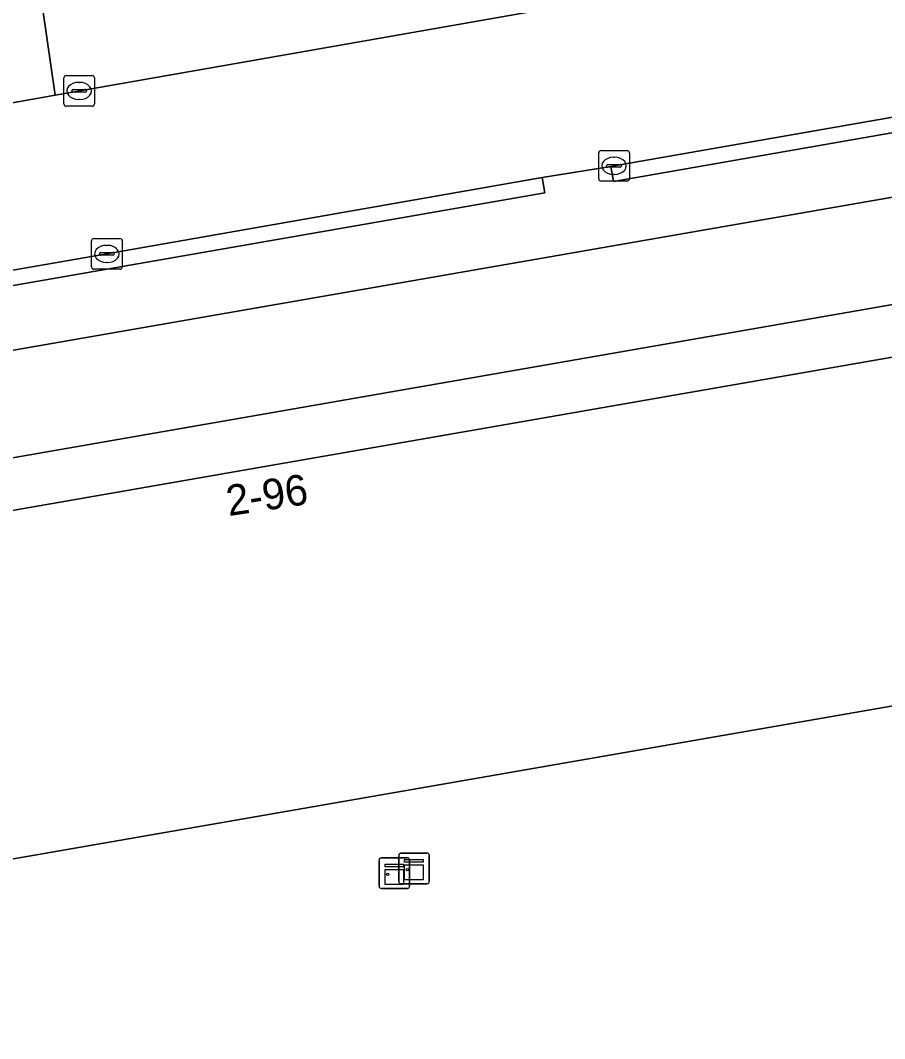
# Model space of a CAD drawing. Extents: x 162879 to 165540, y 384011 to 385181.
# Drawn here: x 164366.01 to 164394.26, y 384928.61 to 384961.9 of the extents above; entities that cross this region are included whole.
import ezdxf

# ---------------------------------------------------------------- set-up
doc = ezdxf.new("R2010")
doc.units = 0
for name, color, linetype in [('IMGEO_Groenvoorziening', 7, 'Continuous'), ('IMGEO_Haag', 7, 'Continuous'), ('IMGEO_Kast', 7, 'Continuous'), ('IMGEO_Kolk', 7, 'Continuous'), ('IMGEO_Pand', 7, 'Continuous'), ('IMGEO_Pand_nummerreeks', 7, 'Continuous'), ('IMGEO_Parkeervlak_open', 7, 'Continuous'), ('IMGEO_Rijbaan_lokaal_open', 7, 'Continuous'), ('IMGEO_Voetpad_open', 7, 'Continuous')]:
    doc.layers.add(name, color=color, linetype=linetype)

msp = doc.modelspace()

# ---------------------------------------------------------------- linework, layer by layer
at = {"layer": 'IMGEO_Groenvoorziening'}
for points in [[(164405.43, 384972.953), (164386.113, 384969.787), (164313.12, 384957.316), (164312.822, 384959.468), (164311.177, 384959.12), (164311.235, 384958.826), (164311.783, 384955.752), (164312.229, 384955.829), (164345.241, 384961.51), (164346.261, 384955.744), (164346.35, 384955.241), (164346.988, 384955.348), (164347.741, 384955.491), (164347.676, 384955.995), (164346.694, 384961.698), (164364.683, 384964.83), (164365.687, 384959.189), (164367.149, 384959.457), (164366.331, 384965.118), (164385.762, 384968.492), (164386.709, 384962.909), (164388.191, 384963.162), (164387.234, 384968.755), (164404.535, 384971.736)], [(164467.132, 384966.15), (164446.716, 384962.145), (164442.258, 384959.687), (164431.338, 384957.031), (164427.733, 384958.924), (164418.708, 384958.06), (164413.79, 384959.457), (164407.984, 384958.459), (164408.469, 384955.043), (164408.764, 384955.094), (164409.059, 384953.421), (164411.011, 384942.36), (164336.268, 384929.356), (164334.073, 384942.077), (164327.87, 384940.992), (164334.997, 384900.103), (164327.736, 384898.783), (164327.779, 384898.632)]]:
    msp.add_lwpolyline(points, dxfattribs=at)
at = {"layer": 'IMGEO_Haag'}
msp.add_lwpolyline([(164405.43, 384972.953), (164386.113, 384969.787), (164313.12, 384957.316), (164312.822, 384959.468), (164311.177, 384959.12), (164311.235, 384958.826), (164311.783, 384955.752), (164312.229, 384955.829), (164345.241, 384961.51), (164346.261, 384955.744), (164346.35, 384955.241), (164346.988, 384955.348), (164347.741, 384955.491), (164347.676, 384955.995), (164346.694, 384961.698), (164364.683, 384964.83), (164365.687, 384959.189), (164367.149, 384959.457), (164366.331, 384965.118), (164385.762, 384968.492), (164386.709, 384962.909), (164388.191, 384963.162), (164387.234, 384968.755), (164404.535, 384971.736)], dxfattribs=at)
at = {"layer": 'IMGEO_Kast'}
for p, q in [((164377.807, 384934.519), (164378.648, 384934.519)), ((164378.648, 384934.519), (164377.807, 384934.519)), ((164378.374, 384933.747), (164378.374, 384934.588)), ((164378.374, 384934.588), (164378.374, 384933.747)), ((164378.449, 384934.672), (164379.29, 384934.672)), ((164379.29, 384934.672), (164378.449, 384934.672)), ((164379.374, 384934.597), (164379.374, 384933.756)), ((164379.374, 384933.756), (164379.374, 384934.597)), ((164377.732, 384933.594), (164377.732, 384934.435)), ((164377.732, 384934.435), (164377.732, 384933.594)), ((164378.732, 384934.444), (164378.732, 384933.603)), ((164378.732, 384933.603), (164378.732, 384934.444)), ((164378.657, 384933.519), (164377.816, 384933.519)), ((164377.816, 384933.519), (164378.657, 384933.519)), ((164379.299, 384933.672), (164378.458, 384933.672)), ((164378.458, 384933.672), (164379.299, 384933.672))]:
    msp.add_line(p, q, dxfattribs=at)
for points in [[(164377.927, 384934.309), (164378.527, 384934.309), (164378.527, 384934.224), (164377.927, 384934.224), (164377.927, 384934.309)], [(164378.569, 384934.462), (164379.169, 384934.462), (164379.169, 384934.377), (164378.569, 384934.377), (164378.569, 384934.462)], [(164378.569, 384934.287), (164379.169, 384934.287), (164379.169, 384933.798), (164378.569, 384933.798), (164378.569, 384934.287)], [(164377.927, 384934.134), (164378.527, 384934.134), (164378.527, 384933.645), (164377.927, 384933.645), (164377.927, 384934.134)]]:
    msp.add_lwpolyline(points, dxfattribs=at)
for centre in [(164378.653, 384934.136), (164378.011, 384933.983)]:
    msp.add_circle(centre, 0.0377, dxfattribs=at)
for centre, start, end in [((164377.81, 384934.441), 92.4484, 184.2845), ((164377.81, 384934.441), 92.4484, 184.2845), ((164378.452, 384934.594), 92.4484, 184.2845), ((164378.452, 384934.594), 92.4484, 184.2845), ((164378.654, 384934.441), 2.4484, 94.2845), ((164378.654, 384934.441), 2.4484, 94.2845), ((164379.296, 384934.594), 2.4484, 94.2845), ((164379.296, 384934.594), 2.4484, 94.2845), ((164377.81, 384933.597), 182.4484, 274.2845), ((164377.81, 384933.597), 182.4484, 274.2845), ((164378.452, 384933.75), 182.4484, 274.2845), ((164378.452, 384933.75), 182.4484, 274.2845), ((164378.654, 384933.597), 272.4484, 4.2845), ((164378.654, 384933.597), 272.4484, 4.2845), ((164379.296, 384933.75), 272.4484, 4.2845), ((164379.296, 384933.75), 272.4484, 4.2845)]:
    msp.add_arc(centre, 0.0779, start, end, dxfattribs=at)
at = {"layer": 'IMGEO_Kolk'}
for p, q in [((164367.429, 384959.167), (164367.429, 384960.019)), ((164367.504, 384960.093), (164368.356, 384960.093)), ((164367.917, 384959.873), (164367.942, 384959.873)), ((164368.43, 384960.019), (164368.43, 384959.167)), ((164367.688, 384959.587), (164367.688, 384959.599)), ((164368.126, 384959.55), (164367.728, 384959.55)), ((164367.731, 384959.636), (164368.129, 384959.636)), ((164368.172, 384959.599), (164368.172, 384959.587)), ((164367.94, 384959.313), (164367.915, 384959.313)), ((164368.356, 384959.093), (164367.504, 384959.093)), ((164384.912, 384956.717), (164384.912, 384957.569)), ((164384.987, 384957.643), (164385.839, 384957.643)), ((164385.913, 384957.569), (164385.913, 384956.717)), ((164385.171, 384957.137), (164385.171, 384957.149)), ((164385.214, 384957.186), (164385.612, 384957.186)), ((164385.4, 384957.423), (164385.425, 384957.423)), ((164385.655, 384957.149), (164385.655, 384957.137)), ((164385.609, 384957.1), (164385.211, 384957.1)), ((164385.423, 384956.863), (164385.398, 384956.863)), ((164385.839, 384956.643), (164384.987, 384956.643)), ((164368.336, 384953.838), (164368.336, 384954.69)), ((164368.411, 384954.764), (164369.263, 384954.764)), ((164368.824, 384954.544), (164368.849, 384954.544)), ((164369.337, 384954.69), (164369.337, 384953.838)), ((164368.595, 384954.258), (164368.595, 384954.27)), ((164369.033, 384954.221), (164368.635, 384954.221)), ((164368.638, 384954.307), (164369.036, 384954.307)), ((164369.079, 384954.27), (164369.079, 384954.258)), ((164368.847, 384953.984), (164368.822, 384953.984)), ((164369.263, 384953.764), (164368.411, 384953.764))]:
    msp.add_line(p, q, dxfattribs=at)
for points in [[(164367.429, 384959.167), (164367.429, 384960.019)], [(164367.504, 384960.093), (164368.356, 384960.093)], [(164368.43, 384960.019), (164368.43, 384959.167)], [(164368.356, 384959.093), (164367.504, 384959.093)], [(164384.912, 384956.717), (164384.912, 384957.569)], [(164384.987, 384957.643), (164385.839, 384957.643)], [(164385.913, 384957.569), (164385.913, 384956.717)], [(164385.839, 384956.643), (164384.987, 384956.643)], [(164368.336, 384953.838), (164368.336, 384954.69)], [(164368.411, 384954.764), (164369.263, 384954.764)], [(164369.337, 384954.69), (164369.337, 384953.838)], [(164369.263, 384953.764), (164368.411, 384953.764)]]:
    msp.add_lwpolyline(points, dxfattribs=at)
for centre, radius, start, end in [((164367.506, 384960.017), 0.0765, 91.552, 178.448), ((164367.506, 384960.017), 0.0765, 91.552, 178.448), ((164368.354, 384960.017), 0.0765, 1.552, 88.448), ((164368.354, 384960.017), 0.0765, 1.552, 88.448), ((164367.728, 384959.596), 0.0403, 85.8775, 175.7526), ((164367.725, 384959.586), 0.0366, 178.938, 274.7102), ((164368.129, 384959.593), 0.043, 264.8664, 352.4533), ((164368.133, 384959.598), 0.0386, 1.7309, 96.639), ((164367.506, 384959.169), 0.0765, 181.552, 268.448), ((164367.506, 384959.169), 0.0765, 181.552, 268.448), ((164368.354, 384959.169), 0.0765, 271.552, 358.448), ((164368.354, 384959.169), 0.0765, 271.552, 358.448), ((164384.989, 384957.567), 0.0765, 91.552, 178.448), ((164384.989, 384957.567), 0.0765, 91.552, 178.448), ((164385.837, 384957.567), 0.0765, 1.552, 88.448), ((164385.837, 384957.567), 0.0765, 1.552, 88.448), ((164385.211, 384957.146), 0.0403, 85.8775, 175.7526), ((164385.208, 384957.136), 0.0366, 178.938, 274.7102), ((164385.612, 384957.143), 0.043, 264.8664, 352.4533), ((164385.616, 384957.148), 0.0386, 1.7309, 96.639), ((164384.989, 384956.719), 0.0765, 181.552, 268.448), ((164384.989, 384956.719), 0.0765, 181.552, 268.448), ((164385.837, 384956.719), 0.0765, 271.552, 358.448), ((164385.837, 384956.719), 0.0765, 271.552, 358.448), ((164368.413, 384954.688), 0.0765, 91.552, 178.448), ((164368.413, 384954.688), 0.0765, 91.552, 178.448), ((164369.261, 384954.688), 0.0765, 1.552, 88.448), ((164369.261, 384954.688), 0.0765, 1.552, 88.448), ((164368.635, 384954.267), 0.0403, 85.8775, 175.7526), ((164368.632, 384954.257), 0.0366, 178.938, 274.7102), ((164369.036, 384954.264), 0.043, 264.8664, 352.4533), ((164369.04, 384954.269), 0.0386, 1.7309, 96.639), ((164368.413, 384953.84), 0.0765, 181.552, 268.448), ((164368.413, 384953.84), 0.0765, 181.552, 268.448), ((164369.261, 384953.84), 0.0765, 271.552, 358.448), ((164369.261, 384953.84), 0.0765, 271.552, 358.448)]:
    msp.add_arc(centre, radius, start, end, dxfattribs=at)
for centre, major_axis, ratio, start_param, end_param in [((164367.916, 384959.593), (-0.387, 0.002), 0.722429, 4.712389, 7.853982), ((164367.941, 384959.593), (-0.39, 0.002), 0.717154, 1.570796, 4.712389), ((164385.399, 384957.143), (-0.387, 0.002), 0.722429, 4.712389, 7.853982), ((164385.424, 384957.143), (-0.39, 0.002), 0.717154, 1.570796, 4.712389), ((164368.823, 384954.264), (-0.387, 0.002), 0.722429, 4.712389, 7.853982), ((164368.848, 384954.264), (-0.39, 0.002), 0.717154, 1.570796, 4.712389)]:
    msp.add_ellipse(centre, major_axis=major_axis, ratio=ratio, start_param=start_param, end_param=end_param, dxfattribs=at)
at = {"layer": 'IMGEO_Pand'}
msp.add_lwpolyline([(164334.073, 384942.077), (164336.268, 384929.356), (164411.011, 384942.36), (164409.059, 384953.421), (164408.764, 384953.37), (164352.413, 384943.549), (164348.502, 384942.867), (164348.248, 384944.325), (164343.086, 384943.426), (164343.048, 384943.642)], close=True, dxfattribs=at)
at = {"layer": 'IMGEO_Parkeervlak_open'}
for points in [[(164367.149, 384959.457), (164384.483, 384962.494), (164386.709, 384962.909), (164385.762, 384968.492), (164366.331, 384965.118)], [(164407.984, 384958.459), (164351.501, 384948.627), (164352.113, 384945.222), (164408.469, 384955.043)]]:
    msp.add_lwpolyline(points, close=True, dxfattribs=at)
at = {"layer": 'IMGEO_Rijbaan_lokaal_open'}
msp.add_lwpolyline([(164406.639, 384965.979), (164405.585, 384965.778), (164405.503, 384966.185), (164402.094, 384965.58), (164388.191, 384963.162), (164386.709, 384962.909), (164384.483, 384962.494), (164367.149, 384959.457), (164365.687, 384959.189), (164347.676, 384955.995), (164347.741, 384955.491), (164346.988, 384955.348), (164347.79, 384950.599), (164351.052, 384951.182), (164357.669, 384952.299), (164360.058, 384952.739), (164368.837, 384954.263), (164383.068, 384956.757), (164385.308, 384957.125), (164385.414, 384957.142), (164399.953, 384959.685), (164402.764, 384960.167), (164411.437, 384961.677), (164410.624, 384966.624)], close=True, dxfattribs=at)
at = {"layer": 'IMGEO_Voetpad_open'}
for points in [[(164385.308, 384957.125), (164385.394, 384956.633), (164400.039, 384959.193), (164399.953, 384959.685), (164385.414, 384957.142)], [(164360.058, 384952.739), (164360.144, 384952.247), (164383.154, 384956.265), (164383.068, 384956.757), (164368.837, 384954.263)], [(164408.469, 384955.043), (164352.113, 384945.222), (164352.413, 384943.549), (164408.764, 384953.37)]]:
    msp.add_lwpolyline(points, close=True, dxfattribs=at)
msp.add_lwpolyline([(164400.039, 384959.193), (164385.394, 384956.633), (164385.308, 384957.125), (164383.068, 384956.757), (164383.154, 384956.265), (164360.144, 384952.247), (164360.058, 384952.739), (164357.669, 384952.299), (164357.752, 384951.806), (164351.135, 384950.689), (164351.052, 384951.182), (164347.79, 384950.599), (164347.171, 384950.488), (164347.253, 384950.034), (164348.239, 384944.547), (164352.113, 384945.222), (164351.501, 384948.627), (164407.984, 384958.459)], dxfattribs=at)

# ---------------------------------------------------------------- texts
at = {"layer": 'IMGEO_Pand_nummerreeks'}
msp.add_text('2-96', height=1, rotation=8.6955, dxfattribs=at).set_placement((164372.817, 384945.689))

doc.saveas('drawing.dxf')
